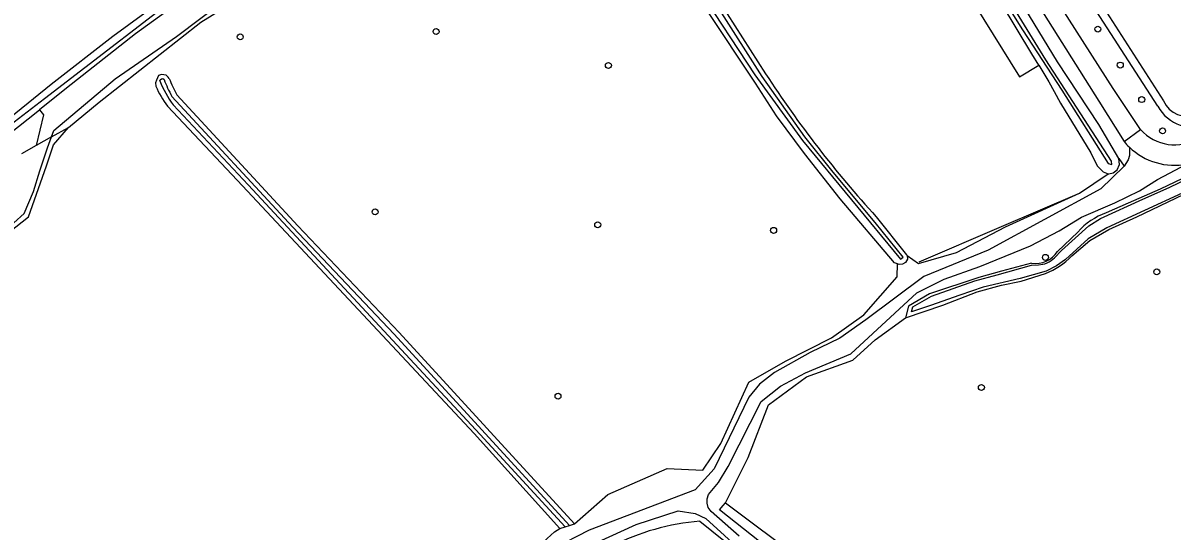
# Model space of a CAD drawing. Extents: x 159628 to 160723, y 388176 to 389416.
# Drawn here: x 159839.8 to 160028.1, y 388831.7 to 388915 of the extents above; entities that cross this region are included whole.
import ezdxf

# ---------------------------------------------------------------- set-up
doc = ezdxf.new("R2010")
doc.units = 0
for name, color, linetype in [('IMGEO_Berm_groen', 7, 'Continuous'), ('IMGEO_Boom', 7, 'Continuous'), ('IMGEO_Fietspad_gesloten', 7, 'Continuous'), ('IMGEO_Grasland_agrarisch', 7, 'Continuous'), ('IMGEO_Grasland_overig', 7, 'Continuous'), ('IMGEO_Hek', 7, 'Continuous'), ('IMGEO_Houtwal', 7, 'Continuous'), ('IMGEO_Loofbos', 7, 'Continuous'), ('IMGEO_Oever', 7, 'Continuous'), ('IMGEO_Rijbaan_lokaal_onverhard', 7, 'Continuous'), ('IMGEO_Waterloop', 7, 'Continuous')]:
    doc.layers.add(name, color=color, linetype=linetype)

msp = doc.modelspace()

# ---------------------------------------------------------------- linework, layer by layer
at = {"layer": 'IMGEO_Berm_groen'}
for points in [[(160019.24, 388892.79), (160015.93, 388898.34), (160009.19, 388908.61), (159989.31, 388941.32), (159983.17, 388949.82), (159974.66, 388963.58), (159969.59, 388971.77), (159967.02, 388974.03), (159963.11, 388975.29), (159962.2, 388975.83)], [(160019.24, 388892.79), (160020.08, 388891.53)]]:
    msp.add_lwpolyline(points, dxfattribs=at)
at = {"layer": 'IMGEO_Boom'}
for centre in [(159907.43, 388913.58), (160015.78, 388913.97), (159875.36, 388912.7), (159935.64, 388908.02), (160019.45, 388908.08), (160022.97, 388902.43), (160026.37, 388897.3), (159897.44, 388884.03), (159933.89, 388881.91), (159962.69, 388881), (160007.2, 388876.57), (160025.43, 388874.2), (159996.71, 388855.26), (159927.39, 388853.83)]:
    msp.add_circle(centre, 0.489, dxfattribs=at)
at = {"layer": 'IMGEO_Fietspad_gesloten'}
for points in [[(159967.19, 388978.23), (159970.87, 388972.92), (159990.88, 388941.97), (160000, 388927.49), (160015.95, 388902.19), (160020.08, 388895.55)], [(160022.79, 388897.54), (160018.31, 388904.22), (159999.84, 388933.2), (159992.46, 388944.95), (159970.77, 388978.6), (159970.09, 388979.57)], [(160020.08, 388895.55), (160022.79, 388897.54)]]:
    msp.add_lwpolyline(points, dxfattribs=at)
for centre, radius, start, end in [((160028.23, 388902.17), 7.14, 220.3318, 304.3506), ((160028.27, 388902.28), 10.6, 219.4389, 226.2523)]:
    msp.add_arc(centre, radius, start, end, dxfattribs=at)
at = {"layer": 'IMGEO_Grasland_agrarisch'}
for points in [[(159932.36, 388951.91), (159943.81, 388934.23), (159961.39, 388906.66)], [(160006.1, 388908.09), (160007.77, 388905.32), (160008.61, 388903.75), (160009.66, 388901.82), (160014.65, 388893.71), (160015.67, 388891.59), (160016.65, 388890.59), (160017.49, 388890.29)], [(159979.51, 388883.22), (159984.44, 388876.98), (159984.57, 388876.88)]]:
    msp.add_lwpolyline(points, dxfattribs=at)
msp.add_arc((160114, 389005.92), 182.06, 213.0396, 222.3742, dxfattribs=at)
at = {"layer": 'IMGEO_Grasland_overig'}
for points in [[(159734.9, 388663.63), (159736.64, 388673.34), (159737, 388675.35), (159738.39, 388683.06), (159742.71, 388698.09), (159750.23, 388724.96), (159755.99, 388744.32), (159756.66, 388747.03), (159767.16, 388776.96), (159777.23, 388806.3), (159783.12, 388823.37), (159788.88, 388837.11), (159793.24, 388846.78), (159798.4, 388856.74), (159804.06, 388866.06), (159811.55, 388875.15), (159818.71, 388882.44), (159829.75, 388892.25), (159843.29, 388902.61), (159869.03, 388922.43)], [(160072.88, 388909.56), (160039.13, 388894.03), (160026.01, 388887.76), (160020.75, 388885.45), (160017.16, 388883.87)], [(160017.49, 388890.29), (160017.6, 388890.25), (160018.31, 388890.42), (160018.96, 388890.91), (160019.3, 388891.77), (160019.24, 388892.79)], [(159984.57, 388876.88), (159986.39, 388875.58), (159992.65, 388877.39), (160000.68, 388881.56), (160012.77, 388887.07), (160017.49, 388890.29)], [(160012.49, 388880.72), (160009.15, 388877.55)], [(159984.57, 388876.88), (159984.62, 388876.29), (159984.27, 388875.73), (159983.81, 388875.44), (159983.26, 388875.42), (159982.99, 388875.51)], [(160004.93, 388875.63), (160000, 388874.29), (159996.27, 388873.27), (159988.23, 388870.58), (159984.8, 388868.58), (159984.28, 388866.66)], [(159929.29, 388832.66), (159930.11, 388832.92)], [(159927.68, 388832.16), (159928.55, 388832.44)]]:
    msp.add_lwpolyline(points, dxfattribs=at)
for centre, radius, start, end in [((160020.82, 388873.4), 11.09, 109.2889, 138.7174), ((160005.63, 388879.72), 4.14, 260.329, 328.4813)]:
    msp.add_arc(centre, radius, start, end, dxfattribs=at)
at = {"layer": 'IMGEO_Hek'}
msp.add_lwpolyline([(159986.51, 388875.87), (160000, 388881.62), (160012.77, 388887.07)], dxfattribs=at)
at = {"layer": 'IMGEO_Houtwal'}
for points in [[(160006.1, 388908.09), (160004.99, 388909.93), (160000, 388918.18), (159993.63, 388928.24), (159967.49, 388969.49), (159964.95, 388971.52), (159961.01, 388973.97)], [(159931.27, 388953.6), (159962.35, 388971.55), (160002.93, 388906.18), (160006.1, 388908.09)]]:
    msp.add_lwpolyline(points, dxfattribs=at)
at = {"layer": 'IMGEO_Loofbos'}
for points in [[(159847.24, 388897.88), (159852.26, 388902.03), (159868.9, 388915.09), (159878.62, 388921.2), (159884.97, 388926.77), (159891.52, 388931.05), (159897.08, 388935.33), (159906.2, 388941.08), (159919.61, 388950.08), (159927.29, 388954.56), (159929.73, 388955.98)], [(159982.99, 388875.51), (159982.51, 388875.68), (159973.61, 388886.15), (159967.73, 388893.58), (159963.16, 388899.78), (159959.72, 388905.14), (159943.56, 388929.48), (159935.93, 388941.48), (159930.13, 388950.26), (159930.14, 388950.81), (159930.42, 388951.85), (159930.7, 388952.18), (159930.99, 388952.26), (159931.58, 388952.2), (159931.93, 388952.08), (159932.36, 388951.91)], [(159863.74, 388905.9), (159863.58, 388906.09), (159863.23, 388906.41), (159862.49, 388906.51), (159861.96, 388906.36), (159861.65, 388905.6), (159861.46, 388905.15), (159861.54, 388904.62)], [(160011.51, 388876.81), (160014.47, 388879.35), (160017.58, 388881.13), (160022.15, 388883.24), (160024.67, 388884.4), (160044.4, 388893.88), (160050.83, 388896.63), (160072.97, 388906.89)], [(159930.11, 388832.92), (159901.41, 388864.26), (159884.79, 388881.76), (159864.99, 388903.2)], [(159863.45, 388901.37), (159875.72, 388888.29), (159913.67, 388847.74), (159927.68, 388832.16)], [(159815.49, 388871.72), (159818, 388873.19), (159819.66, 388873.92), (159827.15, 388877.81), (159830.11, 388878.44), (159834.43, 388879.79), (159837.56, 388880.75), (159840.69, 388883.22), (159843.65, 388891.6), (159844.79, 388894.99), (159847.24, 388897.88)], [(159930.11, 388832.92), (159935.53, 388837.72), (159945.24, 388841.97), (159951.11, 388841.69), (159954.05, 388846.11), (159958.65, 388856.14), (159964.65, 388859.59), (159972.18, 388863.42), (159977.45, 388867.17), (159982.91, 388873.41), (159982.99, 388875.51)], [(159984.28, 388866.66), (159990.4, 388868.73), (159996.03, 388870.95), (160000, 388872.04), (160003.25, 388872.69), (160007.21, 388873.93)], [(159954.83, 388836.36), (159958.53, 388843.77), (159961.88, 388852.44), (159968.07, 388857.03), (159975.68, 388859.73), (159979.34, 388863.07), (159984.28, 388866.66)], [(159902.71, 388787.61), (159914.67, 388815.17), (159918.38, 388822.46), (159920.66, 388825.55), (159923.24, 388828.34), (159926.83, 388831.6), (159927.68, 388832.16)]]:
    msp.add_lwpolyline(points, dxfattribs=at)
for centre, radius, start, end in [((159876.04, 388910.95), 15.82, 203.5947, 217.2685), ((159881.42, 388912.46), 18.86, 200.3463, 209.416), ((160002.48, 388885.63), 12.63, 292.0203, 315.6791)]:
    msp.add_arc(centre, radius, start, end, dxfattribs=at)
at = {"layer": 'IMGEO_Oever'}
msp.add_lwpolyline([(159844.47, 388896.31), (159847.24, 388897.88)], dxfattribs=at)
at = {"layer": 'IMGEO_Rijbaan_lokaal_onverhard'}
for points in [[(159902.48, 388947.85), (159854.49, 388912.74), (159844.42, 388904.88), (159831.93, 388894.77)], [(160020.94, 388894.62), (160020.96, 388893.26), (160020.75, 388892.53), (160020.08, 388891.53)], [(160020.08, 388891.53), (160018.11, 388889.61), (160016.26, 388887.82), (159997.8, 388877.75), (159987.31, 388873.44), (159977.78, 388866.35), (159973.53, 388863.32), (159968.66, 388861.01), (159962.84, 388857.73), (159960.38, 388855.79), (159958.66, 388853.66), (159952.97, 388841.95), (159949.84, 388838.5), (159932.51, 388831.86), (159926.55, 388828.85)], [(159957.05, 388830.92), (159952.45, 388834.96), (159951.95, 388835.58), (159951.81, 388836.29), (159951.83, 388837.02), (159952.02, 388837.7), (159953.68, 388839.69), (159955.26, 388842.32), (159960.68, 388852.98), (159963.82, 388855.47), (159967.94, 388857.65), (159975.34, 388860.75), (159986.13, 388870.77), (159990.6, 388873.01), (159996.47, 388875.1), (160004.75, 388878.45), (160009.45, 388880.95), (160013.12, 388883.17), (160018.56, 388885.49), (160022.61, 388887.47), (160025.54, 388889.34), (160030.38, 388891.88)], [(159865.21, 388646.47), (159863.22, 388647.06), (159862.47, 388647.87), (159866.35, 388662.37), (159870.91, 388678.67), (159879.74, 388708.89), (159888.2, 388736.46), (159900.96, 388773.45), (159906.12, 388787.47), (159910.93, 388798.62), (159917.32, 388812.95), (159920.17, 388818.7), (159921.58, 388820.89), (159923.15, 388822.78), (159926.31, 388825.85), (159931.36, 388828.75), (159940.19, 388832.82), (159947.09, 388835.06), (159949.83, 388834.64), (159951.59, 388833.8), (159957.72, 388828.24), (159989.43, 388803.53), (159989.6, 388803.39)]]:
    msp.add_lwpolyline(points, dxfattribs=at)
msp.add_arc((160028.29, 388902.3), 10.63, 226.2468, 281.2971, dxfattribs=at)
at = {"layer": 'IMGEO_Waterloop'}
for points in [[(160025.58, 388901.35), (160000, 388941.01), (159977.87, 388975.32), (159975.38, 388981.97)], [(159977.59, 388980.51), (159979.18, 388975.98), (160000, 388943.56), (160026.55, 388902.21)], [(159961.73, 388975.11), (159960.69, 388975.92), (159961.42, 388976.28), (159963.67, 388977.63), (159963.31, 388978.3), (159962.72, 388979.38), (159955.71, 388975.66), (159947.94, 388971.8), (159931.71, 388963.03), (159912.58, 388952.11), (159897.38, 388941.76), (159877.46, 388927.18), (159858.21, 388913.19), (159846.91, 388904.28), (159842.47, 388900.76)], [(159844.47, 388896.31), (159844.86, 388897.38), (159854.88, 388905.82), (159864.93, 388912.76), (159872.65, 388918.63), (159877.78, 388921.81), (159884.18, 388927.1), (159889.37, 388930.65), (159890.01, 388931.37), (159891.84, 388932.74), (159893.83, 388934.35), (159911.91, 388946.38), (159915.14, 388948.74), (159918.23, 388950.82), (159920.51, 388952.14), (159928.69, 388956.39), (159941.87, 388963.92), (159954.69, 388970.91), (159958.57, 388973.5), (159960.56, 388974.41), (159961.2, 388974.28)], [(159931.7, 388951.53), (159931.51, 388951.65), (159931.25, 388951.76), (159930.85, 388951.63), (159930.6, 388951.3), (159930.58, 388950.88), (159941.85, 388933.33), (159950.27, 388920.76), (159959.64, 388906.47), (159967.4, 388895.71), (159983.48, 388876.28), (159983.91, 388876.63), (159979.33, 388882.3), (159972.47, 388890.51), (159967.8, 388896.31), (159960.84, 388906.21), (159947.25, 388927.62), (159931.7, 388951.53)], [(159993.04, 388930.56), (160003.45, 388913.87), (160009.9, 388903.99), (160017.47, 388891.98), (160018.07, 388891.81), (160018.03, 388892.33), (160007.29, 388908.92), (159998.38, 388923.46)], [(160008.13, 388876.05), (160008.71, 388876.48), (160009.85, 388877.72), (160014.31, 388881.76), (160016.21, 388882.96), (160023.17, 388886.1), (160027.48, 388888.05), (160034.58, 388891.44), (160041.58, 388894.65), (160047.57, 388897.36), (160050.38, 388898.67), (160056.1, 388901.32), (160063.2, 388904.6), (160068.6, 388907.12), (160072.96, 388908.98)], [(159862.21, 388905.49), (159862.25, 388905.67), (159862.47, 388905.83), (159862.68, 388905.86), (159862.89, 388905.72)], [(159864.18, 388902.94), (159883.98, 388881.51), (159900.59, 388864.01), (159929.29, 388832.66)], [(159816.51, 388878.82), (159822.43, 388884.51), (159826.58, 388888.12), (159842.47, 388900.76)], [(159842.47, 388900.76), (159843.17, 388899.92), (159841.97, 388894.9)], [(159928.55, 388832.44), (159914.64, 388847.58), (159876.65, 388888.45), (159864.38, 388901.57)], [(159818.37, 388875.23), (159820.29, 388875.94), (159822.25, 388877.01), (159825.37, 388878.2), (159829.41, 388879.15), (159832.19, 388879.82), (159834.55, 388880.56), (159837.48, 388881.86), (159838.31, 388882.24), (159839.99, 388883.77), (159841.52, 388887.38), (159842.56, 388890.77), (159843.82, 388894.51), (159844.47, 388896.31)], [(159844.47, 388896.31), (159841.97, 388894.9)], [(159841.97, 388894.9), (159839.54, 388893.52)], [(160029.6, 388887.11), (160017.23, 388881.4), (160014.2, 388879.61), (160010.48, 388876.24), (160008.99, 388875.17), (160007.31, 388874.3), (160003.07, 388873.09), (159996.99, 388871.72), (159993.16, 388870.36), (159988.39, 388868.69), (159985.26, 388867.64), (159985.51, 388868.46), (159988.52, 388870.23), (159995.65, 388872.72), (159999.32, 388873.72), (160004.94, 388875.3), (160006.07, 388875.38), (160006.76, 388875.46)], [(159990.76, 388805.96), (159953.82, 388835.23), (159954.46, 388835.94), (159954.83, 388836.36)], [(159954.83, 388836.36), (159967.43, 388826.94), (159981.01, 388816.33), (159991.39, 388807.51)], [(159950.63, 388833.35), (159964.64, 388822.05), (159989.34, 388802.79)], [(159928.55, 388832.44), (159929.29, 388832.66)]]:
    msp.add_lwpolyline(points, dxfattribs=at)
for centre, radius, start, end in [((159878.25, 388911.81), 17.24, 201.5083, 216.4394), ((159880.79, 388912.3), 19.07, 200.1924, 209.3814), ((160031.39, 388904.48), 6.59, 208.3595, 294.4203), ((160030.39, 388903.84), 4.17, 202.9625, 292.5838), ((160006.22, 388878.56), 3.15, 279.8661, 307.2077), ((159953.65, 388795.36), 38.11, 94.5347, 117.2122)]:
    msp.add_arc(centre, radius, start, end, dxfattribs=at)

doc.saveas('drawing.dxf')
